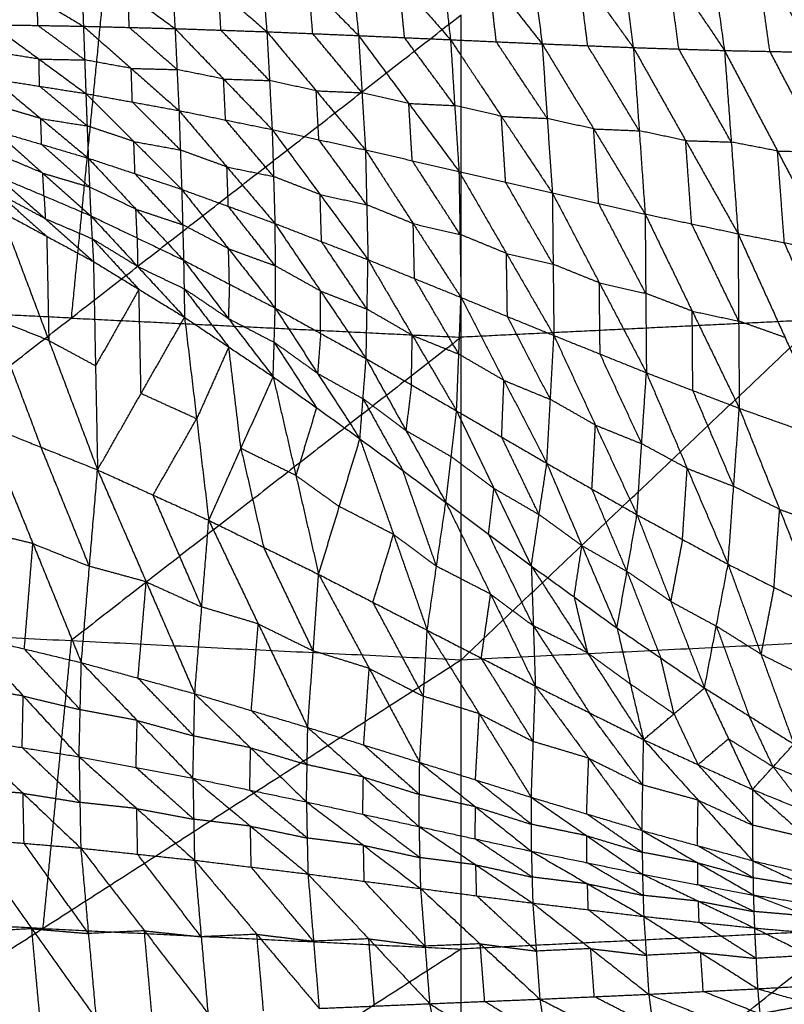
# Model space of a CAD drawing. Header units: millimetres. Extents: x -106 to 110, y -96 to 120.
# Tile 460 of 656: x -3 to 5, y -73 to -63. Entities that reach past the tile are written whole.
import ezdxf

# ---------------------------------------------------------------- set-up
doc = ezdxf.new("R2010")
doc.units = ezdxf.units.MM
doc.header["$MEASUREMENT"] = 0
doc.layers.add('Default', color=7, linetype='Continuous', true_color=0x000000)

msp = doc.modelspace()

# ---------------------------------------------------------------- linework, layer by layer
at = {"layer": 'Default'}
for points in [[(4.234, -60.949, -0.191), (4.366, -61.882, -0.435), (4.497, -62.816, -0.679)], [(4.234, -60.949, -0.191), (4.828, -61.892, -0.515), (5.421, -62.835, -0.84)], [(3.342, -61.091, -0.062), (3.456, -61.939, -0.286), (3.57, -62.786, -0.511)], [(3.342, -61.091, -0.062), (3.919, -61.953, -0.371), (4.497, -62.816, -0.679)], [(2.451, -61.232, 0.069), (2.546, -61.99, -0.135), (2.642, -62.748, -0.339)], [(2.451, -61.232, 0.069), (3.01, -62.009, -0.221), (3.57, -62.786, -0.511)], [(1.558, -61.371, 0.202), (1.634, -62.039, 0.017), (1.71, -62.706, -0.168)], [(1.558, -61.371, 0.202), (2.1, -62.06, -0.069), (2.642, -62.748, -0.339)], [(0.66, -61.508, 0.332), (0.718, -62.086, 0.167), (0.775, -62.664, 0.001)], [(0.66, -61.508, 0.332), (1.185, -62.107, 0.082), (1.71, -62.706, -0.168)], [(-0.238, -61.641, 0.458), (-0.198, -62.133, 0.311), (-0.158, -62.625, 0.163)], [(-0.238, -61.641, 0.458), (0.269, -62.152, 0.23), (0.775, -62.664, 0.001)], [(-1.142, -61.77, 0.579), (-1.117, -62.182, 0.448), (-1.092, -62.593, 0.317)], [(-1.142, -61.77, 0.579), (-0.65, -62.198, 0.371), (-0.158, -62.625, 0.163)], [(-2.049, -61.894, 0.693), (-2.036, -62.231, 0.578), (-2.024, -62.569, 0.463)], [(-2.049, -61.894, 0.693), (-1.57, -62.243, 0.505), (-1.092, -62.593, 0.317)], [(4.959, -62.825, -0.759), (4.893, -62.359, -0.637), (4.828, -61.892, -0.515)], [(-2.96, -62.01, 0.802), (-2.492, -62.289, 0.632), (-2.024, -62.569, 0.463)], [(3.106, -62.767, -0.425), (3.058, -62.388, -0.323), (3.01, -62.009, -0.221)], [(4.033, -62.801, -0.595), (3.976, -62.377, -0.483), (3.919, -61.953, -0.371)], [(1.243, -62.685, -0.083), (1.214, -62.396, 0), (1.185, -62.107, 0.082)], [(1.819, -69.016, 5.589), (5.466, -65.555, 5.132), (9.112, -62.094, 4.676)], [(2.176, -62.727, -0.253), (2.138, -62.394, -0.161), (2.1, -62.06, -0.069)], [(-0.625, -62.609, 0.24), (-0.637, -62.403, 0.305), (-0.65, -62.198, 0.371)], [(0.309, -62.644, 0.082), (0.289, -62.398, 0.156), (0.269, -62.152, 0.23)], [(-2.488, -62.561, 0.532), (-2.49, -62.425, 0.582), (-2.492, -62.289, 0.632)], [(-1.827, -62.273, 4.676), (-1.988, -63.906, 4.904), (-2.149, -65.539, 5.132)], [(-1.558, -62.581, 0.39), (-1.564, -62.412, 0.447), (-1.57, -62.243, 0.505)], [(-6.117, -68.626, 5.589), (-2.149, -65.539, 5.132), (1.819, -62.452, 4.676)], [(1.819, -69.016, 5.589), (1.819, -65.734, 5.132), (1.819, -62.452, 4.676)], [(-2.953, -62.553, 0.601), (-2.488, -62.561, 0.532), (-2.024, -62.569, 0.463)], [(-2.953, -62.553, 0.601), (-2.476, -62.903, 0.54), (-1.999, -63.254, 0.48)], [(-2.011, -62.912, 0.471), (-2.25, -62.736, 0.501), (-2.488, -62.561, 0.532)], [(-2.024, -62.569, 0.463), (-2.011, -62.912, 0.471), (-1.999, -63.254, 0.48)], [(-2.024, -62.569, 0.463), (-1.558, -62.581, 0.39), (-1.092, -62.593, 0.317)], [(-2.024, -62.569, 0.463), (-1.538, -62.998, 0.403), (-1.052, -63.427, 0.343)], [(-1.072, -63.01, 0.33), (-1.315, -62.795, 0.36), (-1.558, -62.581, 0.39)], [(-1.092, -62.593, 0.317), (-1.072, -63.01, 0.33), (-1.052, -63.427, 0.343)], [(-1.092, -62.593, 0.317), (-0.625, -62.609, 0.24), (-0.158, -62.625, 0.163)], [(-1.092, -62.593, 0.317), (-0.598, -63.106, 0.258), (-0.104, -63.62, 0.199)], [(-0.131, -63.122, 0.181), (-0.378, -62.866, 0.21), (-0.625, -62.609, 0.24)], [(-0.158, -62.625, 0.163), (-0.131, -63.122, 0.181), (-0.104, -63.62, 0.199)], [(-0.158, -62.625, 0.163), (0.309, -62.644, 0.082), (0.775, -62.664, 0.001)], [(-0.158, -62.625, 0.163), (0.344, -63.226, 0.105), (0.845, -63.828, 0.047)], [(0.81, -63.246, 0.024), (0.56, -62.945, 0.053), (0.309, -62.644, 0.082)], [(0.775, -62.664, 0.001), (0.81, -63.246, 0.024), (0.845, -63.828, 0.047)], [(0.775, -62.664, 0.001), (1.243, -62.685, -0.083), (1.71, -62.706, -0.168)], [(0.775, -62.664, 0.001), (1.286, -63.355, -0.055), (1.796, -64.046, -0.11)], [(1.753, -63.376, -0.139), (1.498, -63.03, -0.111), (1.243, -62.685, -0.083)], [(1.71, -62.706, -0.168), (1.753, -63.376, -0.139), (1.796, -64.046, -0.11)], [(1.71, -62.706, -0.168), (2.176, -62.727, -0.253), (2.642, -62.748, -0.339)], [(1.71, -62.706, -0.168), (2.228, -63.486, -0.219), (2.746, -64.266, -0.27)], [(2.694, -63.507, -0.305), (2.435, -63.117, -0.279), (2.176, -62.727, -0.253)], [(2.642, -62.748, -0.339), (2.694, -63.507, -0.305), (2.746, -64.266, -0.27)], [(2.642, -62.748, -0.339), (3.106, -62.767, -0.425), (3.57, -62.786, -0.511)], [(2.642, -62.748, -0.339), (3.166, -63.614, -0.384), (3.69, -64.48, -0.43)], [(3.63, -63.633, -0.47), (3.368, -63.2, -0.448), (3.106, -62.767, -0.425)], [(3.57, -62.786, -0.511), (3.63, -63.633, -0.47), (3.69, -64.48, -0.43)], [(3.57, -62.786, -0.511), (4.033, -62.801, -0.595), (4.497, -62.816, -0.679)], [(3.57, -62.786, -0.511), (4.102, -63.733, -0.548), (4.635, -64.68, -0.586)], [(4.566, -63.748, -0.632), (4.3, -63.274, -0.614), (4.033, -62.801, -0.595)], [(4.497, -62.816, -0.679), (4.566, -63.748, -0.632), (4.635, -64.68, -0.586)], [(4.497, -62.816, -0.679), (4.959, -62.825, -0.759), (5.421, -62.835, -0.84)], [(4.497, -62.816, -0.679), (5.037, -63.839, -0.707), (5.576, -64.862, -0.734)], [(-2.476, -62.903, 0.54), (-2.712, -62.866, 0.573), (-2.947, -62.829, 0.606)], [(-2.47, -63.18, 0.545), (-2.473, -63.042, 0.543), (-2.476, -62.903, 0.54)], [(-2.476, -62.903, 0.54), (-2.244, -62.908, 0.506), (-2.011, -62.912, 0.471)], [(-1.538, -62.998, 0.403), (-1.775, -62.955, 0.437), (-2.011, -62.912, 0.471)], [(5.499, -63.849, -0.787), (5.229, -63.337, -0.773), (4.959, -62.825, -0.759)], [(-1.526, -63.341, 0.411), (-1.532, -63.169, 0.407), (-1.538, -62.998, 0.403)], [(-1.538, -62.998, 0.403), (-1.305, -63.004, 0.366), (-1.072, -63.01, 0.33)], [(-0.598, -63.106, 0.258), (-0.835, -63.058, 0.294), (-1.072, -63.01, 0.33)], [(-2.941, -63.105, 0.611), (-2.47, -63.18, 0.545), (-1.999, -63.254, 0.48)], [(-2.941, -63.105, 0.611), (-2.458, -63.508, 0.646), (-1.974, -63.912, 0.681)], [(-0.578, -63.523, 0.271), (-0.588, -63.315, 0.264), (-0.598, -63.106, 0.258)], [(-0.598, -63.106, 0.258), (-0.364, -63.114, 0.219), (-0.131, -63.122, 0.181)], [(0.344, -63.226, 0.105), (0.107, -63.174, 0.143), (-0.131, -63.122, 0.181)], [(-1.987, -63.583, 0.581), (-2.228, -63.381, 0.563), (-2.47, -63.18, 0.545)], [(-1.999, -63.254, 0.48), (-1.987, -63.583, 0.581), (-1.974, -63.912, 0.681)], [(-1.999, -63.254, 0.48), (-1.526, -63.341, 0.411), (-1.052, -63.427, 0.343)], [(-1.999, -63.254, 0.48), (-1.511, -63.742, 0.532), (-1.024, -64.229, 0.583)], [(0.371, -63.724, 0.123), (0.357, -63.475, 0.114), (0.344, -63.226, 0.105)], [(0.344, -63.226, 0.105), (0.577, -63.236, 0.065), (0.81, -63.246, 0.024)], [(1.286, -63.355, -0.055), (1.048, -63.3, -0.015), (0.81, -63.246, 0.024)], [(-2.458, -63.508, 0.646), (-2.695, -63.438, 0.67), (-2.933, -63.368, 0.694)], [(-1.038, -63.828, 0.463), (-1.282, -63.584, 0.437), (-1.526, -63.341, 0.411)], [(1.321, -63.937, -0.032), (1.303, -63.646, -0.043), (1.286, -63.355, -0.055)], [(1.286, -63.355, -0.055), (1.519, -63.365, -0.097), (1.753, -63.376, -0.139)], [(2.228, -63.486, -0.219), (1.99, -63.431, -0.179), (1.753, -63.376, -0.139)], [(-2.449, -63.771, 0.729), (-2.453, -63.64, 0.687), (-2.458, -63.508, 0.646)], [(-2.458, -63.508, 0.646), (-2.222, -63.546, 0.613), (-1.987, -63.583, 0.581)], [(-1.052, -63.427, 0.343), (-1.038, -63.828, 0.463), (-1.024, -64.229, 0.583)], [(-1.052, -63.427, 0.343), (-0.578, -63.523, 0.271), (-0.104, -63.62, 0.199)], [(-1.052, -63.427, 0.343), (-0.564, -64.001, 0.413), (-0.076, -64.576, 0.483)], [(-0.09, -64.098, 0.341), (-0.334, -63.81, 0.306), (-0.578, -63.523, 0.271)], [(2.271, -64.156, -0.19), (2.249, -63.821, -0.205), (2.228, -63.486, -0.219)], [(2.228, -63.486, -0.219), (2.461, -63.497, -0.262), (2.694, -63.507, -0.305)], [(3.166, -63.614, -0.384), (2.93, -63.561, -0.345), (2.694, -63.507, -0.305)], [(-1.511, -63.742, 0.532), (-1.749, -63.662, 0.556), (-1.987, -63.583, 0.581)], [(-0.104, -63.62, 0.199), (-0.09, -64.098, 0.341), (-0.076, -64.576, 0.483)], [(-0.104, -63.62, 0.199), (0.371, -63.724, 0.123), (0.845, -63.828, 0.047)], [(-0.104, -63.62, 0.199), (0.384, -64.282, 0.288), (0.871, -64.945, 0.378)], [(3.218, -64.373, -0.35), (3.192, -63.993, -0.367), (3.166, -63.614, -0.384)], [(3.166, -63.614, -0.384), (3.398, -63.623, -0.427), (3.63, -63.633, -0.47)], [(-2.924, -63.631, 0.776), (-2.449, -63.771, 0.729), (-1.974, -63.912, 0.681)], [(-2.924, -63.631, 0.776), (-2.437, -64.064, 0.935), (-1.949, -64.498, 1.094)], [(0.858, -64.386, 0.213), (0.614, -64.055, 0.168), (0.371, -63.724, 0.123)], [(4.102, -63.733, -0.548), (3.866, -63.683, -0.509), (3.63, -63.633, -0.47)], [(-1.962, -64.205, 0.888), (-2.205, -63.988, 0.808), (-2.449, -63.771, 0.729)], [(-1.499, -64.07, 0.632), (-1.505, -63.906, 0.582), (-1.511, -63.742, 0.532)], [(-1.511, -63.742, 0.532), (-1.275, -63.785, 0.497), (-1.038, -63.828, 0.463)], [(4.163, -64.58, -0.508), (4.133, -64.156, -0.528), (4.102, -63.733, -0.548)], [(4.102, -63.733, -0.548), (4.334, -63.74, -0.59), (4.566, -63.748, -0.632)], [(5.037, -63.839, -0.707), (4.801, -63.793, -0.67), (4.566, -63.748, -0.632)], [(-2.437, -64.064, 0.935), (-2.675, -63.963, 0.942), (-2.913, -63.862, 0.949)], [(-1.974, -63.912, 0.681), (-1.962, -64.205, 0.888), (-1.949, -64.498, 1.094)], [(-1.974, -63.912, 0.681), (-1.499, -64.07, 0.632), (-1.024, -64.229, 0.583)], [(-1.974, -63.912, 0.681), (-1.49, -64.431, 0.876), (-1.005, -64.95, 1.072)], [(-0.564, -64.001, 0.413), (-0.801, -63.915, 0.438), (-1.038, -63.828, 0.463)], [(0.845, -63.828, 0.047), (0.858, -64.386, 0.213), (0.871, -64.945, 0.378)], [(0.845, -63.828, 0.047), (1.321, -63.937, -0.032), (1.796, -64.046, -0.11)], [(0.845, -63.828, 0.047), (1.331, -64.578, 0.159), (1.817, -65.329, 0.271)], [(5.106, -64.771, -0.66), (5.071, -64.305, -0.683), (5.037, -63.839, -0.707)], [(5.037, -63.839, -0.707), (5.268, -63.844, -0.747), (5.499, -63.849, -0.787)], [(-0.55, -64.402, 0.533), (-0.557, -64.202, 0.473), (-0.564, -64.001, 0.413)], [(-0.564, -64.001, 0.413), (-0.327, -64.049, 0.377), (-0.09, -64.098, 0.341)], [(1.807, -64.687, 0.08), (1.564, -64.312, 0.024), (1.321, -63.937, -0.032)], [(-2.901, -64.093, 1.121), (-2.425, -64.295, 1.108), (-1.949, -64.498, 1.094)], [(-2.901, -64.093, 1.121), (-2.411, -64.528, 1.417), (-1.922, -64.963, 1.713)], [(-2.425, -64.295, 1.108), (-2.431, -64.18, 1.021), (-2.437, -64.064, 0.935)], [(-2.437, -64.064, 0.935), (-2.199, -64.135, 0.911), (-1.962, -64.205, 0.888)], [(-1.014, -64.589, 0.828), (-1.257, -64.33, 0.73), (-1.499, -64.07, 0.632)], [(0.384, -64.282, 0.288), (0.147, -64.19, 0.315), (-0.09, -64.098, 0.341)], [(1.796, -64.046, -0.11), (1.807, -64.687, 0.08), (1.817, -65.329, 0.271)], [(1.796, -64.046, -0.11), (2.271, -64.156, -0.19), (2.746, -64.266, -0.27)], [(1.796, -64.046, -0.11), (2.279, -64.881, 0.027), (2.762, -65.716, 0.163)], [(-1.49, -64.431, 0.876), (-1.726, -64.318, 0.882), (-1.962, -64.205, 0.888)], [(2.754, -64.991, -0.054), (2.512, -64.574, -0.122), (2.271, -64.156, -0.19)], [(-2.886, -64.272, 1.378), (-2.641, -64.49, 1.526), (-2.397, -64.707, 1.674)], [(-2.411, -64.528, 1.417), (-2.649, -64.4, 1.398), (-2.886, -64.272, 1.378)], [(-2.425, -64.295, 1.108), (-2.418, -64.412, 1.262), (-2.411, -64.528, 1.417)], [(-1.024, -64.229, 0.583), (-1.014, -64.589, 0.828), (-1.005, -64.95, 1.072)], [(-1.024, -64.229, 0.583), (-0.55, -64.402, 0.533), (-0.076, -64.576, 0.483)], [(-1.024, -64.229, 0.583), (-0.548, -64.833, 0.818), (-0.073, -65.437, 1.053)], [(0.398, -64.76, 0.431), (0.391, -64.521, 0.36), (0.384, -64.282, 0.288)], [(0.384, -64.282, 0.288), (0.621, -64.334, 0.251), (0.858, -64.386, 0.213)], [(2.746, -64.266, -0.27), (2.754, -64.991, -0.054), (2.762, -65.716, 0.163)], [(2.746, -64.266, -0.27), (3.218, -64.373, -0.35), (3.69, -64.48, -0.43)], [(2.746, -64.266, -0.27), (3.224, -65.18, -0.106), (3.703, -66.095, 0.057)], [(-0.074, -65.006, 0.768), (-0.312, -64.704, 0.65), (-0.55, -64.402, 0.533)], [(1.331, -64.578, 0.159), (1.095, -64.482, 0.186), (0.858, -64.386, 0.213)], [(3.696, -65.287, -0.186), (3.457, -64.83, -0.268), (3.218, -64.373, -0.35)], [(-2.871, -64.451, 1.635), (-2.397, -64.707, 1.674), (-1.922, -64.963, 1.713)], [(-2.871, -64.451, 1.635), (-2.376, -65.767, 1.197), (-1.88, -67.084, 0.758)], [(-1.949, -64.498, 1.094), (-1.935, -64.731, 1.403), (-1.922, -64.963, 1.713)], [(-1.949, -64.498, 1.094), (-1.477, -64.724, 1.083), (-1.005, -64.95, 1.072)], [(-1.949, -64.498, 1.094), (-1.472, -65.014, 1.45), (-0.995, -65.531, 1.805)], [(-1.477, -64.724, 1.083), (-1.483, -64.577, 0.98), (-1.49, -64.431, 0.876)], [(-1.49, -64.431, 0.876), (-1.252, -64.51, 0.852), (-1.014, -64.589, 0.828)], [(3.69, -64.48, -0.43), (3.696, -65.287, -0.186), (3.703, -66.095, 0.057)], [(3.69, -64.48, -0.43), (4.163, -64.58, -0.508), (4.635, -64.68, -0.586)], [(3.69, -64.48, -0.43), (4.169, -65.468, -0.237), (4.648, -66.457, -0.045)], [(-2.411, -64.528, 1.417), (-2.173, -64.629, 1.41), (-1.935, -64.731, 1.403)], [(-0.548, -64.833, 0.818), (-0.781, -64.711, 0.823), (-1.014, -64.589, 0.828)], [(-0.076, -64.576, 0.483), (-0.074, -65.006, 0.768), (-0.073, -65.437, 1.053)], [(-0.076, -64.576, 0.483), (0.388, -65.264, 0.76), (0.852, -65.952, 1.037)], [(-0.076, -64.576, 0.483), (0.398, -64.76, 0.431), (0.871, -64.945, 0.378)], [(1.344, -65.137, 0.325), (1.337, -64.858, 0.242), (1.331, -64.578, 0.159)], [(1.331, -64.578, 0.159), (1.569, -64.633, 0.12), (1.807, -64.687, 0.08)], [(4.641, -65.569, -0.316), (4.402, -65.074, -0.412), (4.163, -64.58, -0.508)], [(-2.397, -64.707, 1.674), (-2.386, -65.237, 1.435), (-2.376, -65.767, 1.197)], [(-1.477, -64.724, 1.083), (-1.475, -64.869, 1.266), (-1.472, -65.014, 1.45)], [(2.279, -64.881, 0.027), (2.043, -64.784, 0.054), (1.807, -64.687, 0.08)], [(4.635, -64.68, -0.586), (4.641, -65.569, -0.316), (4.648, -66.457, -0.045)], [(4.635, -64.68, -0.586), (5.106, -64.771, -0.66), (5.576, -64.862, -0.734)], [(4.635, -64.68, -0.586), (5.114, -65.737, -0.364), (5.592, -66.793, -0.142)], [(-1.935, -64.731, 1.403), (-1.697, -64.989, 1.581), (-1.459, -65.247, 1.759)], [(-1.472, -65.014, 1.45), (-1.704, -64.872, 1.427), (-1.935, -64.731, 1.403)], [(0.861, -65.448, 0.708), (0.629, -65.104, 0.569), (0.398, -64.76, 0.431)], [(5.584, -65.828, -0.438), (5.345, -65.299, -0.549), (5.106, -64.771, -0.66)], [(-0.539, -65.194, 1.062), (-0.543, -65.013, 0.94), (-0.548, -64.833, 0.818)], [(-0.548, -64.833, 0.818), (-0.311, -64.92, 0.793), (-0.074, -65.006, 0.768)], [(2.289, -65.523, 0.217), (2.284, -65.202, 0.122), (2.279, -64.881, 0.027)], [(2.279, -64.881, 0.027), (2.516, -64.936, -0.013), (2.754, -64.991, -0.054)], [(-1.922, -64.963, 1.713), (-1.901, -66.024, 1.235), (-1.88, -67.084, 0.758)], [(-1.922, -64.963, 1.713), (-1.459, -65.247, 1.759), (-0.995, -65.531, 1.805)], [(-1.472, -65.014, 1.45), (-1.236, -65.127, 1.444), (-1, -65.24, 1.439)], [(-1.005, -64.95, 1.072), (-1, -65.24, 1.439), (-0.995, -65.531, 1.805)], [(-1.005, -64.95, 1.072), (-0.55, -65.543, 1.491), (-0.094, -66.136, 1.911)], [(-1.005, -64.95, 1.072), (-0.539, -65.194, 1.062), (-0.073, -65.437, 1.053)], [(0.388, -65.264, 0.76), (0.157, -65.135, 0.764), (-0.074, -65.006, 0.768)], [(0.852, -65.952, 1.037), (0.861, -65.448, 0.708), (0.871, -64.945, 0.378)], [(0.871, -64.945, 0.378), (1.321, -65.714, 0.701), (1.772, -66.483, 1.024)], [(0.871, -64.945, 0.378), (1.344, -65.137, 0.325), (1.817, -65.329, 0.271)], [(3.224, -65.18, -0.106), (2.989, -65.086, -0.08), (2.754, -64.991, -0.054)], [(-0.539, -65.194, 1.062), (-0.544, -65.368, 1.277), (-0.55, -65.543, 1.491)], [(1.795, -65.906, 0.647), (1.569, -65.522, 0.486), (1.344, -65.137, 0.325)], [(3.232, -65.905, 0.11), (3.228, -65.543, 0.002), (3.224, -65.18, -0.106)], [(3.224, -65.18, -0.106), (3.46, -65.234, -0.146), (3.696, -65.287, -0.186)], [(-1.459, -65.247, 1.759), (-1.68, -65.635, 1.497), (-1.901, -66.024, 1.235)], [(-1.438, -66.307, 1.282), (-1.448, -65.777, 1.52), (-1.459, -65.247, 1.759)], [(-1, -65.24, 1.439), (-0.773, -65.537, 1.648), (-0.545, -65.833, 1.858)], [(-0.55, -65.543, 1.491), (-0.775, -65.391, 1.465), (-1, -65.24, 1.439)], [(0.389, -65.695, 1.045), (0.389, -65.479, 0.902), (0.388, -65.264, 0.76)], [(0.388, -65.264, 0.76), (0.625, -65.356, 0.734), (0.861, -65.448, 0.708)], [(1.772, -66.483, 1.024), (1.795, -65.906, 0.647), (1.817, -65.329, 0.271)], [(1.817, -65.329, 0.271), (2.254, -66.173, 0.642), (2.69, -67.017, 1.014)], [(1.817, -65.329, 0.271), (2.289, -65.523, 0.217), (2.762, -65.716, 0.163)], [(4.169, -65.468, -0.237), (3.933, -65.378, -0.212), (3.696, -65.287, -0.186)], [(-2.149, -65.539, 5.132), (-3.972, -65.45, 5.132), (-5.796, -65.36, 5.132)], [(-0.094, -66.136, 1.911), (-0.083, -65.786, 1.482), (-0.073, -65.437, 1.053)], [(-0.073, -65.437, 1.053), (0.358, -66.102, 1.541), (0.789, -66.767, 2.029)], [(-0.073, -65.437, 1.053), (0.389, -65.695, 1.045), (0.852, -65.952, 1.037)], [(1.321, -65.714, 0.701), (1.091, -65.581, 0.704), (0.861, -65.448, 0.708)], [(2.726, -66.367, 0.588), (2.508, -65.945, 0.403), (2.289, -65.523, 0.217)], [(4.175, -66.276, 0.006), (4.172, -65.872, -0.116), (4.169, -65.468, -0.237)], [(4.169, -65.468, -0.237), (4.405, -65.519, -0.277), (4.641, -65.569, -0.316)], [(-2.951, -65.537, 1.106), (-2.703, -66.195, 0.887), (-2.455, -66.853, 0.667)], [(-2.376, -65.767, 1.197), (-2.663, -65.652, 1.151), (-2.951, -65.537, 1.106)], [(-2.149, -65.539, 5.132), (-0.165, -65.637, 5.132), (1.819, -65.734, 5.132)], [(-1.88, -67.084, 0.758), (-1.438, -66.307, 1.282), (-0.995, -65.531, 1.805)], [(-0.995, -65.531, 1.805), (-0.872, -66.564, 1.386), (-0.749, -67.597, 0.966)], [(-0.995, -65.531, 1.805), (-0.545, -65.833, 1.858), (-0.094, -66.136, 1.911)], [(-0.55, -65.543, 1.491), (-0.316, -65.665, 1.487), (-0.083, -65.786, 1.482)], [(5.466, -65.555, 5.132), (3.642, -65.645, 5.132), (1.819, -65.734, 5.132)], [(5.114, -65.737, -0.364), (4.878, -65.653, -0.34), (4.641, -65.569, -0.316)], [(0.389, -65.695, 1.045), (0.374, -65.898, 1.293), (0.358, -66.102, 1.541)], [(1.312, -66.218, 1.03), (1.317, -65.966, 0.866), (1.321, -65.714, 0.701)], [(1.321, -65.714, 0.701), (1.558, -65.81, 0.674), (1.795, -65.906, 0.647)], [(2.69, -67.017, 1.014), (2.726, -66.367, 0.588), (2.762, -65.716, 0.163)], [(2.762, -65.716, 0.163), (3.184, -66.628, 0.585), (3.607, -67.54, 1.007)], [(2.762, -65.716, 0.163), (3.232, -65.905, 0.11), (3.703, -66.095, 0.057)], [(-2.376, -65.767, 1.197), (-2.138, -65.895, 1.216), (-1.901, -66.024, 1.235)], [(1.819, -65.734, 5.132), (-0.165, -67.278, 5.36), (-2.149, -68.821, 5.589)], [(-0.083, -65.786, 1.482), (0.132, -66.119, 1.726), (0.347, -66.451, 1.97)], [(0.358, -66.102, 1.541), (0.137, -65.944, 1.512), (-0.083, -65.786, 1.482)], [(-0.545, -65.833, 1.858), (-0.709, -66.198, 1.622), (-0.872, -66.564, 1.386)], [(-0.422, -66.866, 1.439), (-0.483, -66.35, 1.648), (-0.545, -65.833, 1.858)], [(2.254, -66.173, 0.642), (2.024, -66.04, 0.645), (1.795, -65.906, 0.647)], [(3.655, -66.818, 0.532), (3.443, -66.362, 0.321), (3.232, -65.905, 0.11)], [(0.789, -66.767, 2.029), (0.82, -66.36, 1.533), (0.852, -65.952, 1.037)], [(0.852, -65.952, 1.037), (1.257, -66.683, 1.597), (1.663, -67.414, 2.158)], [(0.852, -65.952, 1.037), (1.312, -66.218, 1.03), (1.772, -66.483, 1.024)], [(0.358, -66.102, 1.541), (0.589, -66.231, 1.537), (0.82, -66.36, 1.533)], [(3.607, -67.54, 1.007), (3.655, -66.818, 0.532), (3.703, -66.095, 0.057)], [(3.703, -66.095, 0.057), (4.118, -67.069, 0.53), (4.534, -68.044, 1.003)], [(3.703, -66.095, 0.057), (4.175, -66.276, 0.006), (4.648, -66.457, -0.045)], [(-0.749, -67.597, 0.966), (-0.422, -66.866, 1.439), (-0.094, -66.136, 1.911)], [(-0.094, -66.136, 1.911), (0.138, -67.141, 1.556), (0.369, -68.147, 1.2)], [(-0.094, -66.136, 1.911), (0.347, -66.451, 1.97), (0.789, -66.767, 2.029)], [(1.312, -66.218, 1.03), (1.285, -66.45, 1.314), (1.257, -66.683, 1.597)], [(2.231, -66.75, 1.019), (2.242, -66.462, 0.83), (2.254, -66.173, 0.642)], [(2.254, -66.173, 0.642), (2.49, -66.27, 0.615), (2.726, -66.367, 0.588)], [(-0.872, -66.564, 1.386), (-1.155, -66.436, 1.334), (-1.438, -66.307, 1.282)], [(4.591, -67.251, 0.479), (4.383, -66.763, 0.242), (4.175, -66.276, 0.006)], [(0.82, -66.36, 1.533), (1.023, -66.725, 1.813), (1.226, -67.091, 2.093)], [(1.257, -66.683, 1.597), (1.039, -66.521, 1.565), (0.82, -66.36, 1.533)], [(3.184, -66.628, 0.585), (2.955, -66.497, 0.587), (2.726, -66.367, 0.588)], [(0.347, -66.451, 1.97), (0.243, -66.796, 1.763), (0.138, -67.141, 1.556)], [(1.663, -67.414, 2.158), (1.718, -66.949, 1.591), (1.772, -66.483, 1.024)], [(1.772, -66.483, 1.024), (2.152, -67.272, 1.659), (2.532, -68.061, 2.294)], [(1.772, -66.483, 1.024), (2.231, -66.75, 1.019), (2.69, -67.017, 1.014)], [(4.534, -68.044, 1.003), (4.591, -67.251, 0.479), (4.648, -66.457, -0.045)], [(4.648, -66.457, -0.045), (5.058, -67.486, 0.479), (5.468, -68.514, 1.003)], [(4.648, -66.457, -0.045), (5.12, -66.625, -0.094), (5.592, -66.793, -0.142)], [(-3.03, -66.623, 0.577), (-2.538, -67.834, 0.496), (-2.045, -69.045, 0.416)], [(-3.03, -66.623, 0.577), (-2.455, -66.853, 0.667), (-1.88, -67.084, 0.758)], [(-1.315, -67.34, 0.862), (-1.093, -66.952, 1.124), (-0.872, -66.564, 1.386)], [(3.149, -67.279, 1.01), (3.166, -66.953, 0.798), (3.184, -66.628, 0.585)], [(3.184, -66.628, 0.585), (3.42, -66.723, 0.558), (3.655, -66.818, 0.532)], [(1.257, -66.683, 1.597), (1.488, -66.816, 1.594), (1.718, -66.949, 1.591)], [(0.369, -68.147, 1.2), (0.579, -67.457, 1.614), (0.789, -66.767, 2.029)], [(0.789, -66.767, 2.029), (1.131, -67.741, 1.742), (1.473, -68.715, 1.454)], [(0.789, -66.767, 2.029), (1.226, -67.091, 2.093), (1.663, -67.414, 2.158)], [(2.611, -67.539, 1.654), (2.421, -67.144, 1.336), (2.231, -66.75, 1.019)], [(4.118, -67.069, 0.53), (3.886, -66.943, 0.531), (3.655, -66.818, 0.532)], [(-1.963, -68.065, 0.587), (-2.209, -67.459, 0.627), (-2.455, -66.853, 0.667)], [(-0.422, -66.866, 1.439), (-0.306, -67.369, 1.261), (-0.19, -67.872, 1.083)], [(0.138, -67.141, 1.556), (-0.142, -67.004, 1.497), (-0.422, -66.866, 1.439)], [(2.152, -67.272, 1.659), (1.935, -67.11, 1.625), (1.718, -66.949, 1.591)], [(2.532, -68.061, 2.294), (2.611, -67.539, 1.654), (2.69, -67.017, 1.014)], [(2.69, -67.017, 1.014), (3.047, -67.855, 1.725), (3.404, -68.693, 2.436)], [(2.69, -67.017, 1.014), (3.149, -67.279, 1.01), (3.607, -67.54, 1.007)], [(-2.045, -69.045, 0.416), (-1.963, -68.065, 0.587), (-1.88, -67.084, 0.758)], [(-1.88, -67.084, 0.758), (-1.385, -68.223, 0.705), (-0.891, -69.362, 0.652)], [(-1.88, -67.084, 0.758), (-1.315, -67.34, 0.862), (-0.749, -67.597, 0.966)], [(1.568, -68.065, 1.806), (1.397, -67.578, 1.95), (1.226, -67.091, 2.093)], [(4.07, -67.792, 1.005), (4.094, -67.431, 0.767), (4.118, -67.069, 0.53)], [(4.118, -67.069, 0.53), (4.354, -67.16, 0.504), (4.591, -67.251, 0.479)], [(0.138, -67.141, 1.556), (0.358, -67.299, 1.585), (0.579, -67.457, 1.614)], [(2.098, -67.737, 2.226), (2.125, -67.505, 1.942), (2.152, -67.272, 1.659)], [(2.152, -67.272, 1.659), (2.382, -67.405, 1.656), (2.611, -67.539, 1.654)], [(3.505, -68.117, 1.721), (3.327, -67.698, 1.366), (3.149, -67.279, 1.01)], [(5.058, -67.486, 0.479), (4.824, -67.368, 0.479), (4.591, -67.251, 0.479)], [(-0.82, -68.479, 0.809), (-1.067, -67.91, 0.836), (-1.315, -67.34, 0.862)], [(1.473, -68.715, 1.454), (1.568, -68.065, 1.806), (1.663, -67.414, 2.158)], [(1.663, -67.414, 2.158), (2.098, -67.737, 2.226), (2.532, -68.061, 2.294)], [(1.663, -67.414, 2.158), (2.118, -68.348, 1.941), (2.573, -69.282, 1.724)], [(1.131, -67.741, 1.742), (0.855, -67.599, 1.678), (0.579, -67.457, 1.614)], [(5.001, -68.279, 1.003), (5.029, -67.883, 0.741), (5.058, -67.486, 0.479)], [(5.058, -67.486, 0.479), (5.294, -67.57, 0.455), (5.53, -67.654, 0.431)], [(-0.891, -69.362, 0.652), (-0.82, -68.479, 0.809), (-0.749, -67.597, 0.966)], [(-0.749, -67.597, 0.966), (-0.245, -68.651, 0.942), (0.258, -69.705, 0.917)], [(-0.749, -67.597, 0.966), (-0.19, -67.872, 1.083), (0.369, -68.147, 1.2)], [(3.047, -67.855, 1.725), (2.829, -67.697, 1.689), (2.611, -67.539, 1.654)], [(3.404, -68.693, 2.436), (3.505, -68.117, 1.721), (3.607, -67.54, 1.007)], [(3.607, -67.54, 1.007), (3.95, -68.422, 1.793), (4.294, -69.303, 2.58)], [(3.607, -67.54, 1.007), (4.07, -67.792, 1.005), (4.534, -68.044, 1.003)], [(-2.538, -67.834, 0.496), (-2.827, -67.764, 0.445), (-3.117, -67.695, 0.393)], [(-2.625, -68.906, 0.313), (-2.581, -68.37, 0.404), (-2.538, -67.834, 0.496)], [(-2.538, -67.834, 0.496), (-2.25, -67.949, 0.542), (-1.963, -68.065, 0.587)], [(0.921, -68.431, 1.327), (1.026, -68.086, 1.534), (1.131, -67.741, 1.742)], [(1.131, -67.741, 1.742), (1.35, -67.903, 1.774), (1.568, -68.065, 1.806)], [(2.553, -68.671, 2.009), (2.325, -68.204, 2.117), (2.098, -67.737, 2.226)], [(4.07, -67.792, 1.005), (4.01, -68.107, 1.399), (3.95, -68.422, 1.793)], [(0.314, -68.926, 1.058), (0.062, -68.399, 1.071), (-0.19, -67.872, 1.083)], [(2.968, -68.377, 2.365), (3.007, -68.116, 2.045), (3.047, -67.855, 1.725)], [(3.047, -67.855, 1.725), (3.276, -67.986, 1.723), (3.505, -68.117, 1.721)], [(-1.385, -68.223, 0.705), (-1.674, -68.144, 0.646), (-1.963, -68.065, 0.587)], [(2.118, -68.348, 1.941), (1.843, -68.207, 1.873), (1.568, -68.065, 1.806)], [(2.532, -68.061, 2.294), (2.553, -68.671, 2.009), (2.573, -69.282, 1.724)], [(2.532, -68.061, 2.294), (2.968, -68.377, 2.365), (3.404, -68.693, 2.436)], [(2.532, -68.061, 2.294), (3.103, -68.945, 2.146), (3.674, -69.829, 1.998)], [(3.505, -68.117, 1.721), (3.677, -68.557, 2.115), (3.849, -68.998, 2.508)], [(3.95, -68.422, 1.793), (3.728, -68.269, 1.757), (3.505, -68.117, 1.721)], [(4.294, -69.303, 2.58), (4.414, -68.674, 1.792), (4.534, -68.044, 1.003)], [(4.534, -68.044, 1.003), (4.868, -68.959, 1.863), (5.203, -69.874, 2.723)], [(4.534, -68.044, 1.003), (5.001, -68.279, 1.003), (5.468, -68.514, 1.003)], [(-1.468, -69.203, 0.534), (-1.427, -68.713, 0.619), (-1.385, -68.223, 0.705)], [(-1.385, -68.223, 0.705), (-1.103, -68.351, 0.757), (-0.82, -68.479, 0.809)], [(0.258, -69.705, 0.917), (0.314, -68.926, 1.058), (0.369, -68.147, 1.2)], [(0.369, -68.147, 1.2), (0.883, -69.104, 1.203), (1.397, -70.061, 1.206)], [(0.369, -68.147, 1.2), (0.921, -68.431, 1.327), (1.473, -68.715, 1.454)], [(5.001, -68.279, 1.003), (4.935, -68.619, 1.433), (4.868, -68.959, 1.863)], [(1.435, -69.388, 1.33), (1.178, -68.91, 1.329), (0.921, -68.431, 1.327)], [(2.023, -68.999, 1.589), (2.071, -68.673, 1.765), (2.118, -68.348, 1.941)], [(2.118, -68.348, 1.941), (2.335, -68.51, 1.975), (2.553, -68.671, 2.009)], [(2.968, -68.377, 2.365), (3.035, -68.661, 2.256), (3.103, -68.945, 2.146)], [(3.95, -68.422, 1.793), (4.182, -68.548, 1.793), (4.414, -68.674, 1.792)], [(-0.245, -68.651, 0.942), (-0.533, -68.565, 0.875), (-0.82, -68.479, 0.809)], [(-6.117, -68.626, 5.589), (-2.149, -68.821, 5.589), (1.819, -69.016, 5.589)], [(1.819, -74.903, 6.953), (5.787, -71.765, 6.271), (9.756, -68.626, 5.589)], [(1.819, -69.016, 5.589), (5.787, -68.821, 5.589), (9.756, -68.626, 5.589)], [(-0.316, -69.533, 0.785), (-0.281, -69.092, 0.863), (-0.245, -68.651, 0.942)], [(-0.245, -68.651, 0.942), (0.034, -68.789, 1), (0.314, -68.926, 1.058)], [(1.397, -70.061, 1.206), (1.435, -69.388, 1.33), (1.473, -68.715, 1.454)], [(1.473, -68.715, 1.454), (2.002, -69.565, 1.483), (2.532, -70.416, 1.512)], [(1.473, -68.715, 1.454), (2.023, -68.999, 1.589), (2.573, -69.282, 1.724)], [(2.553, -68.671, 2.009), (2.838, -69.113, 1.935), (3.124, -69.556, 1.861)], [(3.103, -68.945, 2.146), (2.828, -68.808, 2.078), (2.553, -68.671, 2.009)], [(3.404, -68.693, 2.436), (3.539, -69.261, 2.217), (3.674, -69.829, 1.998)], [(3.404, -68.693, 2.436), (3.849, -68.998, 2.508), (4.294, -69.303, 2.58)], [(4.414, -68.674, 1.792), (4.581, -69.131, 2.222), (4.748, -69.589, 2.652)], [(4.868, -68.959, 1.863), (4.641, -68.816, 1.827), (4.414, -68.674, 1.792)], [(-3.204, -68.767, 0.21), (-2.636, -69.385, 0.342), (-2.068, -70.003, 0.475)], [(-3.204, -68.767, 0.21), (-2.625, -68.906, 0.313), (-2.045, -69.045, 0.416)], [(-2.149, -68.821, 5.589), (-2.293, -70.286, 5.93), (-2.438, -71.751, 6.271)], [(-2.057, -69.524, 0.445), (-2.341, -69.215, 0.379), (-2.625, -68.906, 0.313)], [(0.883, -69.104, 1.203), (0.598, -69.015, 1.131), (0.314, -68.926, 1.058)], [(-6.694, -74.485, 6.953), (-2.438, -71.751, 6.271), (1.819, -69.016, 5.589)], [(1.819, -74.903, 6.953), (1.819, -71.96, 6.271), (1.819, -69.016, 5.589)], [(2.553, -69.849, 1.618), (2.288, -69.424, 1.604), (2.023, -68.999, 1.589)], [(3.103, -68.945, 2.146), (3.321, -69.103, 2.182), (3.539, -69.261, 2.217)], [(3.984, -69.566, 2.289), (3.916, -69.282, 2.399), (3.849, -68.998, 2.508)], [(4.868, -68.959, 1.863), (5.102, -69.077, 1.863), (5.335, -69.194, 1.863)], [(-2.068, -70.003, 0.475), (-2.057, -69.524, 0.445), (-2.045, -69.045, 0.416)], [(-2.045, -69.045, 0.416), (-1.477, -69.634, 0.56), (-0.91, -70.222, 0.705)], [(-2.045, -69.045, 0.416), (-1.468, -69.203, 0.534), (-0.891, -69.362, 0.652)], [(0.827, -69.883, 1.061), (0.855, -69.494, 1.132), (0.883, -69.104, 1.203)], [(0.883, -69.104, 1.203), (1.159, -69.246, 1.266), (1.435, -69.388, 1.33)], [(-0.9, -69.792, 0.678), (-1.184, -69.498, 0.606), (-1.468, -69.203, 0.534)], [(-2.636, -69.385, 0.342), (-2.925, -69.338, 0.293), (-3.215, -69.292, 0.243)], [(2.532, -70.416, 1.512), (2.553, -69.849, 1.618), (2.573, -69.282, 1.724)], [(2.573, -69.282, 1.724), (3.116, -70.018, 1.773), (3.658, -70.753, 1.821)], [(2.573, -69.282, 1.724), (3.124, -69.556, 1.861), (3.674, -69.829, 1.998)], [(3.539, -69.261, 2.217), (3.761, -69.414, 2.253), (3.984, -69.566, 2.289)], [(3.674, -69.829, 1.998), (3.984, -69.566, 2.289), (4.294, -69.303, 2.58)], [(4.294, -69.303, 2.58), (4.538, -69.82, 2.424), (4.782, -70.336, 2.268)], [(4.294, -69.303, 2.58), (4.748, -69.589, 2.652), (5.203, -69.874, 2.723)], [(-2.647, -69.91, 0.375), (-2.642, -69.647, 0.359), (-2.636, -69.385, 0.342)], [(-2.636, -69.385, 0.342), (-2.346, -69.455, 0.394), (-2.057, -69.524, 0.445)], [(-0.91, -70.222, 0.705), (-0.9, -69.792, 0.678), (-0.891, -69.362, 0.652)], [(-0.891, -69.362, 0.652), (-0.323, -69.912, 0.808), (0.245, -70.463, 0.963)], [(-0.891, -69.362, 0.652), (-0.316, -69.533, 0.785), (0.258, -69.705, 0.917)], [(2.002, -69.565, 1.483), (1.719, -69.477, 1.407), (1.435, -69.388, 1.33)], [(-1.477, -69.634, 0.56), (-1.767, -69.579, 0.503), (-2.057, -69.524, 0.445)], [(0.252, -70.084, 0.94), (-0.032, -69.809, 0.862), (-0.316, -69.533, 0.785)], [(-1.489, -70.113, 0.59), (-1.483, -69.873, 0.575), (-1.477, -69.634, 0.56)], [(-1.477, -69.634, 0.56), (-1.189, -69.713, 0.619), (-0.9, -69.792, 0.678)], [(1.964, -70.238, 1.359), (1.983, -69.902, 1.421), (2.002, -69.565, 1.483)], [(2.002, -69.565, 1.483), (2.277, -69.707, 1.55), (2.553, -69.849, 1.618)], [(3.666, -70.291, 1.91), (3.395, -69.923, 1.886), (3.124, -69.556, 1.861)], [(3.984, -69.566, 2.289), (4.106, -69.825, 2.211), (4.228, -70.083, 2.133)], [(4.992, -70.105, 2.496), (4.87, -69.847, 2.574), (4.748, -69.589, 2.652)], [(0.245, -70.463, 0.963), (0.252, -70.084, 0.94), (0.258, -69.705, 0.917)], [(0.258, -69.705, 0.917), (0.824, -70.209, 1.081), (1.39, -70.714, 1.245)], [(0.258, -69.705, 0.917), (0.827, -69.883, 1.061), (1.397, -70.061, 1.206)], [(-3.226, -69.816, 0.276), (-2.647, -69.91, 0.375), (-2.068, -70.003, 0.475)], [(-3.226, -69.816, 0.276), (-2.638, -70.375, 0.468), (-2.051, -70.933, 0.66)], [(-0.323, -69.912, 0.808), (-0.611, -69.852, 0.743), (-0.9, -69.792, 0.678)], [(3.658, -70.753, 1.821), (3.666, -70.291, 1.91), (3.674, -69.829, 1.998)], [(3.674, -69.829, 1.998), (4.228, -70.083, 2.133), (4.782, -70.336, 2.268)], [(3.674, -69.829, 1.998), (4.229, -70.445, 2.062), (4.784, -71.061, 2.125)], [(4.228, -70.083, 2.133), (4.383, -69.951, 2.279), (4.538, -69.82, 2.424)], [(4.538, -69.82, 2.424), (4.765, -69.963, 2.46), (4.992, -70.105, 2.496)], [(-2.06, -70.468, 0.568), (-2.353, -70.189, 0.472), (-2.647, -69.91, 0.375)], [(-0.332, -70.342, 0.834), (-0.328, -70.127, 0.821), (-0.323, -69.912, 0.808)], [(-0.323, -69.912, 0.808), (-0.036, -69.998, 0.874), (0.252, -70.084, 0.94)], [(1.393, -70.387, 1.226), (1.11, -70.135, 1.144), (0.827, -69.883, 1.061)], [(3.116, -70.018, 1.773), (2.834, -69.933, 1.695), (2.553, -69.849, 1.618)], [(4.782, -70.336, 2.268), (4.992, -70.105, 2.496), (5.203, -69.874, 2.723)], [(-2.068, -70.003, 0.475), (-2.06, -70.468, 0.568), (-2.051, -70.933, 0.66)], [(-2.068, -70.003, 0.475), (-1.489, -70.113, 0.59), (-0.91, -70.222, 0.705)], [(-2.068, -70.003, 0.475), (-1.481, -70.53, 0.673), (-0.894, -71.056, 0.872)], [(3.095, -70.585, 1.667), (3.105, -70.301, 1.72), (3.116, -70.018, 1.773)], [(3.116, -70.018, 1.773), (3.391, -70.155, 1.841), (3.666, -70.291, 1.91)], [(-0.902, -70.639, 0.788), (-1.195, -70.376, 0.689), (-1.489, -70.113, 0.59)], [(0.824, -70.209, 1.081), (0.538, -70.147, 1.011), (0.252, -70.084, 0.94)], [(1.39, -70.714, 1.245), (1.393, -70.387, 1.226), (1.397, -70.061, 1.206)], [(1.397, -70.061, 1.206), (1.964, -70.238, 1.359), (2.532, -70.416, 1.512)], [(1.397, -70.061, 1.206), (1.964, -70.512, 1.376), (2.532, -70.964, 1.546)], [(4.783, -70.699, 2.197), (4.505, -70.391, 2.165), (4.228, -70.083, 2.133)], [(4.992, -70.105, 2.496), (5.167, -70.334, 2.446), (5.342, -70.564, 2.397)], [(5.553, -70.332, 2.624), (5.273, -70.219, 2.56), (4.992, -70.105, 2.496)], [(-0.91, -70.222, 0.705), (-0.902, -70.639, 0.788), (-0.894, -71.056, 0.872)], [(-0.91, -70.222, 0.705), (-0.332, -70.342, 0.834), (0.245, -70.463, 0.963)], [(-0.91, -70.222, 0.705), (-0.325, -70.709, 0.908), (0.26, -71.196, 1.112)], [(0.817, -70.588, 1.104), (0.821, -70.399, 1.093), (0.824, -70.209, 1.081)], [(0.824, -70.209, 1.081), (1.109, -70.298, 1.153), (1.393, -70.387, 1.226)], [(2.532, -70.69, 1.529), (2.248, -70.464, 1.444), (1.964, -70.238, 1.359)], [(-2.638, -70.375, 0.468), (-2.927, -70.35, 0.422), (-3.215, -70.325, 0.377)], [(4.229, -70.445, 2.062), (3.948, -70.368, 1.986), (3.666, -70.291, 1.91)], [(4.782, -70.336, 2.268), (4.783, -70.699, 2.197), (4.784, -71.061, 2.125)], [(4.782, -70.336, 2.268), (5.342, -70.564, 2.397), (5.903, -70.791, 2.525)], [(4.782, -70.336, 2.268), (5.346, -70.833, 2.34), (5.91, -71.329, 2.411)], [(-2.628, -70.884, 0.569), (-2.633, -70.629, 0.519), (-2.638, -70.375, 0.468)], [(-2.638, -70.375, 0.468), (-2.349, -70.421, 0.518), (-2.06, -70.468, 0.568)], [(0.252, -70.83, 1.037), (-0.04, -70.586, 0.936), (-0.332, -70.342, 0.834)], [(1.964, -70.512, 1.376), (1.679, -70.45, 1.301), (1.393, -70.387, 1.226)], [(2.532, -70.416, 1.512), (2.532, -70.69, 1.529), (2.532, -70.964, 1.546)], [(2.532, -70.416, 1.512), (3.095, -70.585, 1.667), (3.658, -70.753, 1.821)], [(2.532, -70.416, 1.512), (3.097, -70.807, 1.681), (3.663, -71.199, 1.85)], [(-1.481, -70.53, 0.673), (-1.77, -70.499, 0.621), (-2.06, -70.468, 0.568)], [(-1.472, -70.995, 0.766), (-1.477, -70.762, 0.72), (-1.481, -70.53, 0.673)], [(-1.481, -70.53, 0.673), (-1.191, -70.585, 0.731), (-0.902, -70.639, 0.788)], [(0.245, -70.463, 0.963), (0.252, -70.83, 1.037), (0.26, -71.196, 1.112)], [(0.245, -70.463, 0.963), (0.817, -70.588, 1.104), (1.39, -70.714, 1.245)], [(0.245, -70.463, 0.963), (0.825, -70.904, 1.169), (1.405, -71.344, 1.375)], [(1.961, -70.839, 1.396), (1.963, -70.675, 1.386), (1.964, -70.512, 1.376)], [(1.964, -70.512, 1.376), (2.248, -70.601, 1.452), (2.532, -70.69, 1.529)], [(4.221, -70.907, 1.973), (4.225, -70.676, 2.018), (4.229, -70.445, 2.062)], [(4.229, -70.445, 2.062), (4.506, -70.572, 2.129), (4.783, -70.699, 2.197)], [(-0.325, -70.709, 0.908), (-0.613, -70.674, 0.848), (-0.902, -70.639, 0.788)], [(1.397, -71.029, 1.31), (1.107, -70.809, 1.207), (0.817, -70.588, 1.104)], [(3.661, -70.976, 1.836), (3.378, -70.78, 1.751), (3.095, -70.585, 1.667)], [(-0.317, -71.126, 0.992), (-0.321, -70.918, 0.95), (-0.325, -70.709, 0.908)], [(-0.325, -70.709, 0.908), (-0.036, -70.769, 0.973), (0.252, -70.83, 1.037)], [(1.39, -70.714, 1.245), (1.397, -71.029, 1.31), (1.405, -71.344, 1.375)], [(1.39, -70.714, 1.245), (1.961, -70.839, 1.396), (2.532, -70.964, 1.546)], [(1.39, -70.714, 1.245), (1.968, -71.103, 1.451), (2.547, -71.492, 1.656)], [(3.097, -70.807, 1.681), (2.815, -70.749, 1.605), (2.532, -70.69, 1.529)], [(5.346, -70.833, 2.34), (5.065, -70.766, 2.268), (4.783, -70.699, 2.197)], [(-3.204, -70.834, 0.478), (-2.628, -70.884, 0.569), (-2.051, -70.933, 0.66)], [(-3.204, -70.834, 0.478), (-2.549, -71.753, 0.914), (-1.895, -72.672, 1.351)], [(0.825, -70.904, 1.169), (0.539, -70.867, 1.103), (0.252, -70.83, 1.037)], [(2.54, -71.228, 1.601), (2.25, -71.033, 1.498), (1.961, -70.839, 1.396)], [(3.098, -71.081, 1.698), (3.097, -70.944, 1.689), (3.097, -70.807, 1.681)], [(3.097, -70.807, 1.681), (3.379, -70.892, 1.758), (3.661, -70.976, 1.836)], [(3.658, -70.753, 1.821), (3.661, -70.976, 1.836), (3.663, -71.199, 1.85)], [(3.658, -70.753, 1.821), (4.221, -70.907, 1.973), (4.784, -71.061, 2.125)], [(3.658, -70.753, 1.821), (4.225, -71.082, 1.985), (4.791, -71.41, 2.148)], [(-1.973, -71.802, 1.006), (-2.3, -71.343, 0.787), (-2.628, -70.884, 0.569)], [(-2.051, -70.933, 0.66), (-1.973, -71.802, 1.006), (-1.895, -72.672, 1.351)], [(-2.051, -70.933, 0.66), (-1.472, -70.995, 0.766), (-0.894, -71.056, 0.872)], [(-2.051, -70.933, 0.66), (-1.404, -71.774, 1.08), (-0.757, -72.614, 1.499)], [(0.832, -71.27, 1.243), (0.829, -71.087, 1.206), (0.825, -70.904, 1.169)], [(0.825, -70.904, 1.169), (1.111, -70.966, 1.24), (1.397, -71.029, 1.31)], [(4.788, -71.235, 2.137), (4.505, -71.071, 2.055), (4.221, -70.907, 1.973)], [(-0.826, -71.835, 1.185), (-1.149, -71.415, 0.976), (-1.472, -70.995, 0.766)], [(1.968, -71.103, 1.451), (1.683, -71.066, 1.38), (1.397, -71.029, 1.31)], [(2.532, -70.964, 1.546), (2.54, -71.228, 1.601), (2.547, -71.492, 1.656)], [(2.532, -70.964, 1.546), (3.098, -71.081, 1.698), (3.663, -71.199, 1.85)], [(2.532, -70.964, 1.546), (3.104, -71.296, 1.743), (3.676, -71.628, 1.941)], [(4.225, -71.082, 1.985), (3.943, -71.029, 1.91), (3.661, -70.976, 1.836)], [(-0.894, -71.056, 0.872), (-0.826, -71.835, 1.185), (-0.757, -72.614, 1.499)], [(-0.894, -71.056, 0.872), (-0.317, -71.126, 0.992), (0.26, -71.196, 1.112)], [(-0.894, -71.056, 0.872), (-0.26, -71.81, 1.271), (0.374, -72.564, 1.67)], [(0.317, -71.88, 1.391), (0, -71.503, 1.191), (-0.317, -71.126, 0.992)], [(1.976, -71.418, 1.515), (1.972, -71.26, 1.483), (1.968, -71.103, 1.451)], [(1.968, -71.103, 1.451), (2.254, -71.165, 1.526), (2.54, -71.228, 1.601)], [(3.669, -71.414, 1.895), (3.383, -71.248, 1.796), (3.098, -71.081, 1.698)], [(4.227, -71.305, 1.999), (4.226, -71.193, 1.992), (4.225, -71.082, 1.985)], [(4.225, -71.082, 1.985), (4.506, -71.159, 2.061), (4.788, -71.235, 2.137)], [(4.784, -71.061, 2.125), (4.788, -71.235, 2.137), (4.791, -71.41, 2.148)], [(4.784, -71.061, 2.125), (5.347, -71.195, 2.268), (5.91, -71.329, 2.411)], [(4.784, -71.061, 2.125), (5.35, -71.326, 2.277), (5.915, -71.59, 2.429)], [(0.26, -71.196, 1.112), (0.317, -71.88, 1.391), (0.374, -72.564, 1.67)], [(0.26, -71.196, 1.112), (0.832, -71.27, 1.243), (1.405, -71.344, 1.375)], [(0.26, -71.196, 1.112), (0.879, -71.856, 1.486), (1.498, -72.516, 1.861)], [(3.104, -71.296, 1.743), (2.822, -71.262, 1.672), (2.54, -71.228, 1.601)], [(3.663, -71.199, 1.85), (3.669, -71.414, 1.895), (3.676, -71.628, 1.941)], [(3.663, -71.199, 1.85), (4.227, -71.305, 1.999), (4.791, -71.41, 2.148)], [(3.663, -71.199, 1.85), (4.232, -71.473, 2.035), (4.802, -71.746, 2.221)], [(5.35, -71.326, 2.277), (5.069, -71.281, 2.207), (4.788, -71.235, 2.137)], [(1.451, -71.93, 1.618), (1.142, -71.6, 1.431), (0.832, -71.27, 1.243)], [(3.111, -71.56, 1.798), (3.108, -71.428, 1.771), (3.104, -71.296, 1.743)], [(3.104, -71.296, 1.743), (3.387, -71.355, 1.819), (3.669, -71.414, 1.895)], [(4.796, -71.578, 2.185), (4.512, -71.441, 2.092), (4.227, -71.305, 1.999)], [(1.405, -71.344, 1.375), (1.451, -71.93, 1.618), (1.498, -72.516, 1.861)], [(1.405, -71.344, 1.375), (1.976, -71.418, 1.515), (2.547, -71.492, 1.656)], [(1.405, -71.344, 1.375), (2.012, -71.907, 1.721), (2.619, -72.47, 2.068)], [(2.583, -71.981, 1.862), (2.279, -71.7, 1.689), (1.976, -71.418, 1.515)], [(4.232, -71.473, 2.035), (3.951, -71.443, 1.965), (3.669, -71.414, 1.895)], [(4.791, -71.41, 2.148), (4.796, -71.578, 2.185), (4.802, -71.746, 2.221)], [(4.791, -71.41, 2.148), (5.353, -71.5, 2.288), (5.915, -71.59, 2.429)], [(4.791, -71.41, 2.148), (5.356, -71.626, 2.316), (5.92, -71.842, 2.485)], [(2.547, -71.492, 1.656), (2.583, -71.981, 1.862), (2.619, -72.47, 2.068)], [(2.547, -71.492, 1.656), (3.111, -71.56, 1.798), (3.676, -71.628, 1.941)], [(2.547, -71.492, 1.656), (3.137, -71.956, 1.968), (3.727, -72.42, 2.28)], [(4.239, -71.687, 2.081), (4.236, -71.58, 2.058), (4.232, -71.473, 2.035)], [(4.232, -71.473, 2.035), (4.514, -71.525, 2.11), (4.796, -71.578, 2.185)], [(-2.438, -71.751, 6.271), (-4.422, -71.653, 6.271), (-6.406, -71.556, 6.271)], [(3.702, -72.024, 2.11), (3.407, -71.792, 1.954), (3.111, -71.56, 1.798)], [(3.676, -71.628, 1.941), (3.702, -72.024, 2.11), (3.727, -72.42, 2.28)], [(3.676, -71.628, 1.941), (4.239, -71.687, 2.081), (4.802, -71.746, 2.221)], [(3.676, -71.628, 1.941), (4.255, -71.996, 2.215), (4.834, -72.364, 2.49)], [(5.356, -71.626, 2.316), (5.076, -71.602, 2.25), (4.796, -71.578, 2.185)], [(4.818, -72.055, 2.355), (4.528, -71.871, 2.218), (4.239, -71.687, 2.081)], [(-2.549, -71.753, 0.914), (-2.833, -71.769, 0.883), (-3.116, -71.785, 0.852)], [(-2.462, -72.704, 1.289), (-2.506, -72.228, 1.102), (-2.549, -71.753, 0.914)], [(-2.549, -71.753, 0.914), (-2.261, -71.778, 0.96), (-1.973, -71.802, 1.006)], [(-2.438, -71.751, 6.271), (-0.309, -71.855, 6.271), (1.819, -71.96, 6.271)], [(-1.404, -71.774, 1.08), (-1.688, -71.788, 1.043), (-1.973, -71.802, 1.006)], [(-1.326, -72.643, 1.425), (-1.365, -72.208, 1.252), (-1.404, -71.774, 1.08)], [(-1.404, -71.774, 1.08), (-1.115, -71.805, 1.133), (-0.826, -71.835, 1.185)], [(-0.26, -71.81, 1.271), (-0.543, -71.823, 1.228), (-0.826, -71.835, 1.185)], [(-0.192, -72.589, 1.584), (-0.226, -72.2, 1.428), (-0.26, -71.81, 1.271)], [(-0.26, -71.81, 1.271), (0.028, -71.845, 1.331), (0.317, -71.88, 1.391)], [(5.787, -71.765, 6.271), (3.803, -71.862, 6.271), (1.819, -71.96, 6.271)], [(4.802, -71.746, 2.221), (4.818, -72.055, 2.355), (4.834, -72.364, 2.49)], [(4.802, -71.746, 2.221), (5.361, -71.794, 2.353), (5.92, -71.842, 2.485)], [(4.802, -71.746, 2.221), (5.368, -72.025, 2.455), (5.934, -72.303, 2.689)], [(0.879, -71.856, 1.486), (0.598, -71.868, 1.438), (0.317, -71.88, 1.391)], [(0.936, -72.54, 1.765), (0.907, -72.198, 1.626), (0.879, -71.856, 1.486)], [(0.879, -71.856, 1.486), (1.165, -71.893, 1.552), (1.451, -71.93, 1.618)], [(2.012, -71.907, 1.721), (1.732, -71.919, 1.67), (1.451, -71.93, 1.618)], [(2.058, -72.493, 1.965), (2.035, -72.2, 1.843), (2.012, -71.907, 1.721)], [(2.012, -71.907, 1.721), (2.298, -71.944, 1.792), (2.583, -71.981, 1.862)], [(1.819, -71.96, 6.271), (-0.309, -73.327, 6.612), (-2.438, -74.694, 6.953)], [(3.137, -71.956, 1.968), (2.86, -71.968, 1.915), (2.583, -71.981, 1.862)], [(3.173, -72.445, 2.174), (3.155, -72.2, 2.071), (3.137, -71.956, 1.968)], [(3.137, -71.956, 1.968), (3.419, -71.99, 2.039), (3.702, -72.024, 2.11)], [(4.255, -71.996, 2.215), (3.978, -72.01, 2.163), (3.702, -72.024, 2.11)], [(4.281, -72.392, 2.385), (4.268, -72.194, 2.3), (4.255, -71.996, 2.215)], [(4.255, -71.996, 2.215), (4.536, -72.026, 2.285), (4.818, -72.055, 2.355)], [(5.368, -72.025, 2.455), (5.093, -72.04, 2.405), (4.818, -72.055, 2.355)], [(4.834, -72.364, 2.49), (5.384, -72.333, 2.589), (5.934, -72.303, 2.689)], [(2.619, -72.47, 2.068), (3.173, -72.445, 2.174), (3.727, -72.42, 2.28)], [(3.727, -72.42, 2.28), (4.281, -72.392, 2.385), (4.834, -72.364, 2.49)], [(3.727, -72.42, 2.28), (3.77, -72.751, 2.573), (3.812, -73.082, 2.865)], [(3.727, -72.42, 2.28), (4.304, -72.648, 2.617), (4.88, -72.875, 2.955)], [(4.857, -72.62, 2.722), (4.569, -72.506, 2.553), (4.281, -72.392, 2.385)], [(4.834, -72.364, 2.49), (4.857, -72.62, 2.722), (4.88, -72.875, 2.955)], [(4.834, -72.364, 2.49), (5.392, -72.522, 2.766), (5.95, -72.681, 3.042)], [(0.374, -72.564, 1.67), (0.936, -72.54, 1.765), (1.498, -72.516, 1.861)], [(1.498, -72.516, 1.861), (2.058, -72.493, 1.965), (2.619, -72.47, 2.068)], [(1.498, -72.516, 1.861), (1.587, -73.015, 2.28), (1.676, -73.513, 2.699)], [(1.498, -72.516, 1.861), (2.123, -72.906, 2.32), (2.748, -73.295, 2.779)], [(2.684, -72.883, 2.424), (2.371, -72.688, 2.194), (2.058, -72.493, 1.965)], [(2.619, -72.47, 2.068), (2.684, -72.883, 2.424), (2.748, -73.295, 2.779)], [(2.619, -72.47, 2.068), (3.216, -72.776, 2.467), (3.812, -73.082, 2.865)], [(3.77, -72.751, 2.573), (3.472, -72.598, 2.373), (3.173, -72.445, 2.174)], [(5.392, -72.522, 2.766), (5.125, -72.571, 2.744), (4.857, -72.62, 2.722)]]:
    msp.add_open_spline(points, degree=2, dxfattribs=at)

doc.saveas('drawing.dxf')
